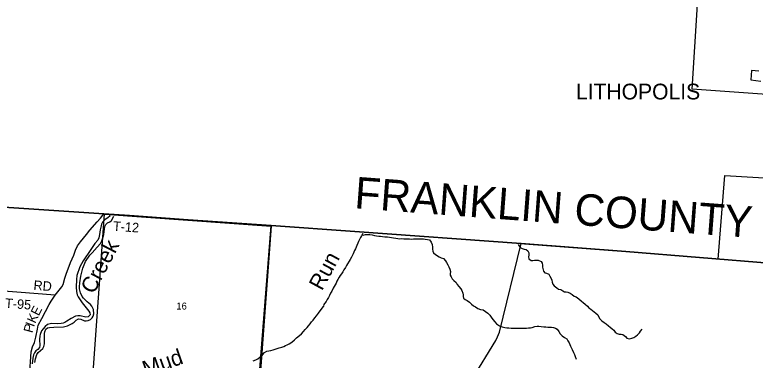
# Model space of a CAD drawing. Extents: x 1643459 to 2064572, y 425441 to 780708.
# Drawn here: x 1853344 to 1876810, y 650817 to 661772 of the extents above; entities that cross this region are included whole.
import ezdxf

# ---------------------------------------------------------------- set-up
doc = ezdxf.new("R2010")
doc.units = 0
for name, color, linetype in [('GM_P_County_Alignment', 7, 'Continuous'), ('GM_X_Adjacent_County', 7, 'Continuous'), ('GM_X_City_Street', 7, 'Continuous'), ('GM_X_Interchange_Ramps', 7, 'Continuous'), ('GM_X_Interstate_Route', 7, 'Continuous'), ('GM_X_Major_River', 7, 'Continuous'), ('GM_X_Major_River_Text', 7, 'Continuous'), ('GM_X_Minor_Lake', 7, 'Continuous'), ('GM_X_Rail_Line_Text', 7, 'Continuous'), ('GM_X_Section_Text', 7, 'Continuous'), ('GM_X_State_Route', 7, 'Continuous'), ('GM_X_State_Shield', 7, 'Continuous'), ('GM_X_Township_Subdivision', 7, 'Continuous'), ('GM_X_Unincorporated_Text', 7, 'Continuous'), ('GM_X_US_Route', 7, 'Continuous')]:
    doc.layers.add(name, color=color, linetype=linetype)

msp = doc.modelspace()

# ---------------------------------------------------------------- linework, layer by layer
at = {"layer": 'GM_X_City_Street'}
msp.add_lwpolyline([(1848544, 655971), (1856164, 655463), (1856984, 655410), (1858836, 655268), (1861474, 655088), (1864124, 654894), (1869398, 654514), (1872712, 654264), (1877380, 653888), (1876989, 648600), (1876786, 645937), (1876603, 643550), (1876584, 643285), (1876198, 638099), (1876186, 637930), (1876148, 637489), (1876124, 637211), (1876079, 636557), (1875883, 633996)], dxfattribs=at)
at = {"layer": 'GM_X_Interstate_Route'}
msp.add_lwpolyline([(1875883, 633996), (1876079, 636557), (1876124, 637211), (1876148, 637489), (1876186, 637930), (1876198, 638099), (1876584, 643285), (1876603, 643550), (1876786, 645937), (1876989, 648600), (1877380, 653888), (1872712, 654264), (1869398, 654514), (1864124, 654894), (1861474, 655088), (1858836, 655268), (1856984, 655410), (1856164, 655463), (1848544, 655971)], dxfattribs=at)
at = {"layer": 'GM_X_Major_River_Text'}
for points in [[(1856164, 655463), (1856984, 655410), (1857369, 655380)], [(1857369, 655380), (1858836, 655268), (1861474, 655088), (1864124, 654894), (1869398, 654514), (1869494, 654507)], [(1869494, 654507), (1872712, 654264)], [(1854627, 652875), (1850969, 653164)]]:
    msp.add_lwpolyline(points, dxfattribs=at)
at = {"layer": 'GM_X_Minor_Lake'}
for points in [[(1854627, 652875), (1854830, 653149), (1854880, 653222), (1854925, 653414), (1854967, 653548), (1855105, 653912), (1855210, 654148), (1855269, 654304), (1855335, 654446), (1855424, 654567), (1855613, 654801), (1855727, 654946), (1855956, 655203), (1856057, 655325), (1856164, 655463)], [(1860067, 634259), (1860203, 636389), (1860282, 637615), (1860719, 644376), (1861048, 649734), (1861474, 655088)], [(1867842, 650213), (1868585, 651440), (1868647, 651559), (1868705, 651701), (1869398, 654514)], [(1852838, 645586), (1853764, 648310), (1853906, 648784), (1854016, 649218), (1854049, 649398), (1854067, 649526), (1854048, 649688), (1853912, 649984), (1853854, 650141), (1853834, 650252), (1853829, 650288), (1853820, 650467), (1853838, 650761), (1853867, 651085), (1853908, 651245), (1853970, 651381), (1854011, 651547), (1854060, 651801), (1854089, 651927), (1854196, 652135), (1854429, 652582), (1854492, 652692), (1854627, 652875)]]:
    msp.add_lwpolyline(points, dxfattribs=at)
at = {"layer": 'GM_X_Rail_Line_Text'}
for points in [[(1877774, 659206), (1874817, 659416), (1874983, 662102)], [(1876928, 659983), (1876696, 660005), (1876674, 659706), (1876988, 659665)], [(1877380, 653888), (1875636, 654019), (1875850, 656677), (1877618, 656574)]]:
    msp.add_lwpolyline(points, dxfattribs=at)
at = {"layer": 'GM_X_State_Route'}
msp.add_lwpolyline([(1856185, 655453), (1861468, 655064), (1861076, 649762), (1855808, 650142)], close=True, dxfattribs=at)
at = {"layer": 'GM_X_Unincorporated_Text'}
for points in [[(1856367, 655399), (1856292, 655332), (1856174, 655260), (1856128, 655200), (1856092, 655132), (1856076, 655076), (1856046, 654948), (1856033, 654808), (1856009, 654700), (1855973, 654624), (1855883, 654520), (1855795, 654396), (1855756, 654324), (1855508, 653972), (1855406, 653774), (1855313, 653500), (1855295, 653376), (1855290, 653135), (1855298, 652999), (1855316, 652895), (1855347, 652826), (1855477, 652633), (1855690, 652368), (1855717, 652314), (1855731, 652260), (1855665, 652194), (1855597, 652182), (1855414, 652227), (1855344, 652229), (1855272, 652217), (1855126, 652138), (1854998, 652052), (1854926, 652014), (1854874, 651996), (1854812, 651979), (1854706, 651965), (1854519, 651978), (1854467, 651974), (1854383, 651946), (1854309, 651890), (1854239, 651812), (1854193, 651744), (1854148, 651636), (1854138, 651586), (1854122, 651472)], [(1855433, 653483), (1855501, 653736), (1855588, 653952), (1855722, 654150), (1855798, 654219), (1855958, 654397), (1856058, 654521), (1856103, 654603), (1856143, 654731), (1856161, 654805), (1856196, 655056), (1856226, 655122), (1856286, 655176), (1856354, 655207), (1856412, 655247), (1856486, 655390)], [(1855519, 652782), (1855477, 652836), (1855426, 652958), (1855398, 653081), (1855396, 653141), (1855404, 653269), (1855433, 653483)], [(1853978, 650745), (1853997, 650857), (1854041, 650995), (1854089, 651065), (1854227, 651191), (1854269, 651255), (1854287, 651341), (1854282, 651668), (1854294, 651720), (1854332, 651798), (1854382, 651840), (1854446, 651856), (1854578, 651869), (1854888, 651870), (1855014, 651908), (1855165, 651977), (1855230, 652025), (1855284, 652089), (1855360, 652125), (1855439, 652115), (1855549, 652070), (1855601, 652066), (1855669, 652080), (1855747, 652109), (1855799, 652157), (1855831, 652211), (1855845, 652289), (1855836, 652428), (1855780, 652532), (1855740, 652582), (1855632, 652665), (1855519, 652782)], [(1854122, 651472), (1854137, 651280), (1854129, 651218), (1854077, 651160), (1854009, 651114), (1853963, 651048), (1853937, 650984)], [(1853937, 650984), (1853913, 650882), (1853896, 650705)]]:
    msp.add_lwpolyline(points, dxfattribs=at)
at = {"layer": 'GM_X_US_Route'}
for points in [[(1864374, 654831), (1864334, 654765), (1864300, 654711), (1864273, 654647), (1864235, 654579), (1864213, 654527), (1864183, 654455), (1864162, 654403), (1864138, 654345), (1864108, 654293), (1864088, 654241), (1864063, 654188), (1864011, 654084), (1863971, 654010), (1863941, 653958), (1863892, 653876), (1863858, 653816), (1863826, 653760), (1863774, 653684), (1863737, 653616), (1863695, 653560), (1863657, 653498), (1863623, 653446), (1863584, 653380), (1863552, 653327), (1863532, 653262), (1863494, 653207), (1863468, 653151), (1863437, 653099), (1863389, 653009), (1863353, 652943), (1863316, 652873), (1863286, 652809), (1863244, 652747), (1863208, 652683), (1863171, 652625), (1863133, 652569)], [(1864349, 654788), (1864390, 654785), (1864462, 654805), (1864516, 654806), (1864596, 654804), (1864669, 654792), (1864747, 654777), (1864809, 654765), (1864877, 654755), (1864935, 654750), (1864999, 654744), (1865069, 654734), (1865155, 654729), (1865224, 654719), (1865278, 654711), (1865344, 654697), (1865422, 654686), (1865482, 654682), (1865539, 654671), (1865610, 654675), (1865672, 654671), (1865741, 654667), (1865793, 654665), (1865851, 654664), (1865911, 654660), (1865977, 654662), (1866057, 654661), (1866121, 654663), (1866191, 654661), (1866245, 654663), (1866297, 654662), (1866349, 654658), (1866420, 654646), (1866492, 654631), (1866536, 654565), (1866567, 654485), (1866579, 654405), (1866587, 654335), (1866598, 654274), (1866618, 654222), (1866678, 654164), (1866789, 654095), (1866861, 654067), (1866929, 654041), (1866994, 653972), (1867028, 653914), (1867064, 653846), (1867095, 653773), (1867127, 653709), (1867157, 653631), (1867138, 653559), (1867146, 653509), (1867172, 653457), (1867207, 653394), (1867257, 653344), (1867329, 653278), (1867368, 653221), (1867422, 653151), (1867482, 653085), (1867509, 653031), (1867539, 652948), (1867553, 652894), (1867552, 652836), (1867566, 652784), (1867620, 652740), (1867684, 652705), (1867751, 652653), (1867819, 652593), (1867877, 652536), (1867950, 652508), (1868018, 652455), (1868104, 652421), (1868192, 652409), (1868261, 652360), (1868335, 652308), (1868403, 652247), (1868444, 652179), (1868494, 652103), (1868559, 652030), (1868615, 651972), (1868711, 651912), (1868788, 651879), (1868878, 651853), (1868942, 651844), (1868998, 651844), (1869078, 651838), (1869132, 651836), (1869190, 651833), (1869261, 651833), (1869315, 651835), (1869373, 651835), (1869441, 651836), (1869503, 651832), (1869565, 651834), (1869623, 651839), (1869687, 651845), (1869739, 651851), (1869825, 651885), (1869903, 651900), (1869955, 651900), (1870031, 651890)], [(1869300, 654491), (1869359, 654390), (1869427, 654360), (1869493, 654342), (1869549, 654331), (1869604, 654289), (1869636, 654221), (1869636, 654143), (1869627, 654091), (1869635, 654033), (1869705, 653984), (1869759, 653984), (1869813, 653992), (1869867, 653994), (1869933, 653991), (1870022, 653949), (1870062, 653893), (1870074, 653832), (1870073, 653772), (1870075, 653722), (1870097, 653644), (1870142, 653590), (1870196, 653577), (1870266, 653545), (1870306, 653481), (1870343, 653409), (1870363, 653350), (1870371, 653292), (1870398, 653230), (1870440, 653176), (1870522, 653107), (1870577, 653075), (1870651, 653057), (1870717, 653012), (1870771, 652988), (1870823, 652980), (1870875, 652978), (1870944, 652941), (1871008, 652899), (1871074, 652843), (1871135, 652828), (1871223, 652760), (1871309, 652685), (1871360, 652649), (1871416, 652599), (1871496, 652528), (1871539, 652478), (1871599, 652436), (1871653, 652389), (1871760, 652313), (1871824, 652254), (1871846, 652204), (1871887, 652134), (1871953, 652068), (1872021, 652015), (1872092, 651967), (1872162, 651902), (1872214, 651864), (1872273, 651814), (1872335, 651767), (1872375, 651711), (1872434, 651663), (1872504, 651640), (1872560, 651638), (1872620, 651636), (1872696, 651566), (1872743, 651513), (1872813, 651497), (1872897, 651513), (1872959, 651536), (1873027, 651578), (1873085, 651622), (1873147, 651688), (1873178, 651742), (1873228, 651797)], [(1860899, 650798), (1860979, 650826), (1861045, 650862), (1861111, 650910), (1861191, 650988), (1861263, 651060), (1861337, 651099), (1861393, 651113), (1861461, 651129), (1861533, 651147), (1861627, 651177), (1861724, 651212), (1861806, 651232), (1861866, 651256), (1861922, 651280), (1861976, 651306), (1862038, 651337), (1862126, 651391), (1862208, 651463), (1862274, 651521), (1862368, 651603), (1862426, 651657), (1862494, 651723), (1862543, 651788), (1862607, 651852), (1862655, 651912), (1862705, 651968), (1862749, 652034), (1862799, 652088), (1862853, 652156), (1862901, 652226), (1862973, 652310), (1863147, 652548)], [(1870031, 651890), (1870110, 651879), (1870172, 651873), (1870236, 651869), (1870292, 651867), (1870358, 651864), (1870420, 651854), (1870480, 651828), (1870532, 651803), (1870583, 651727), (1870633, 651651), (1870694, 651586), (1870770, 651538), (1870838, 651494), (1870877, 651431), (1870913, 651363), (1870935, 651313), (1870958, 651259), (1871008, 651160), (1871053, 651058), (1871079, 650996), (1871109, 650932), (1871136, 650849)]]:
    msp.add_lwpolyline(points, dxfattribs=at)

# ---------------------------------------------------------------- texts
at = {"layer": 'GM_P_County_Alignment'}
msp.add_text('LITHOPOLIS', height=500, rotation=0, dxfattribs=at).set_placement((1871128, 659087))
at = {"layer": 'GM_X_Adjacent_County'}
msp.add_text('16', height=221, rotation=0, dxfattribs=at).set_placement((1858466, 652424))
at = {"layer": 'GM_X_Interchange_Ramps'}
for s, rotation, p in [('Run', 61.522, (1863077, 652996)), ('Mud', 19.5205, (1857494, 650287))]:
    msp.add_text(s, height=500, rotation=rotation, dxfattribs=at).set_placement(p)
at = {"layer": 'GM_X_Major_River'}
for s, rotation, p in [('T-12', 355.835, (1856449, 654926)), ('RD', 355.564, (1853928, 653051)), ('T-95', 355.7645, (1853027, 652481))]:
    msp.add_text(s, height=300, rotation=rotation, dxfattribs=at).set_placement(p)
at = {"layer": 'GM_X_Section_Text'}
for s, rotation, p in [('E', 62.8159, (1854099, 652201)), ('K', 65.4979, (1853991, 651964)), ('P', 74.8182, (1853901, 651664)), ('I', 70.4097, (1853952, 651854))]:
    msp.add_text(s, height=300, rotation=rotation, dxfattribs=at).set_placement(p)
at = {"layer": 'GM_X_State_Shield'}
msp.add_text('Creek', height=500, rotation=62.5222, dxfattribs=at).set_placement((1855847, 652888))
at = {"layer": 'GM_X_Township_Subdivision'}
msp.add_text('FRANKLIN COUNTY', height=1000, rotation=355.7162, dxfattribs=at).set_placement((1864088, 655639))

doc.saveas('drawing.dxf')
